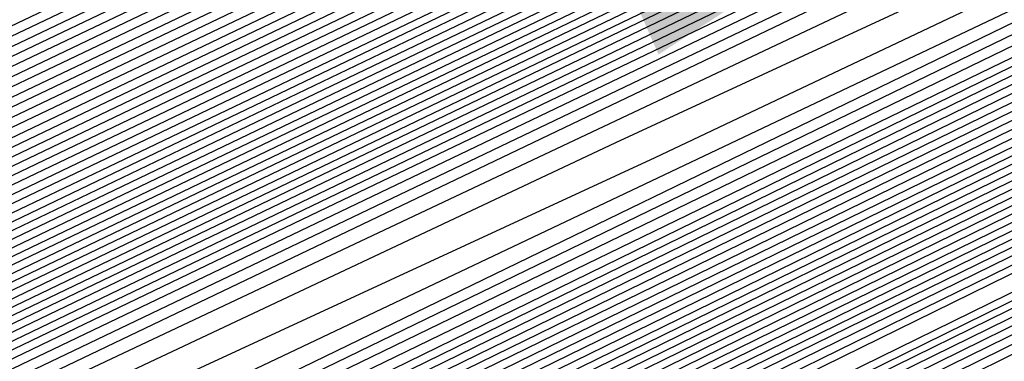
# Model space of a CAD drawing. Extents: x 3249832 to 3255657, y 13789405 to 13793316.
# Tile 257 of 656: x 3254692.672 to 3254694.567, y 13790577.12 to 13790577.777. Entities that reach past the tile are written whole.
import ezdxf

# ---------------------------------------------------------------- set-up
doc = ezdxf.new("R2010")
doc.units = 0
doc.header["$LTSCALE"] = 100
doc.header["$MEASUREMENT"] = 0
for name, color, linetype in [('GRATIO_CON', 10, 'CONTINUOUS'), ('GRATIO_ICON', 7, 'CONTINUOUS'), ('TARGETS_EAST', 7, 'CONTINUOUS')]:
    doc.layers.add(name, color=color, linetype=linetype)

# ---------------------------------------------------------------- blocks, each defined once
blk = doc.blocks.new('Gratio_032316_contours')
at = {"layer": 'GRATIO_CON', "color": 1, "linetype": 'Continuous', "flags": 128}
for points in [[(3254642.139, 13790551.7053), (3254660.6124, 13790560.6687), (3254682.3072, 13790571.2723), (3254700.7352, 13790580.305), (3254711.0317, 13790585.3564), (3254714.825, 13790587.2199), (3254715.3665, 13790587.4896), (3254715.3659, 13790587.4937), (3254715.3657, 13790587.4969), (3254715.3666, 13790587.4975), (3254715.9081, 13790587.7572), (3254719.6861, 13790589.589), (3254729.9352, 13790594.5687), (3254748.2689, 13790603.4881), (3254769.8147, 13790614.0012), (3254788.079, 13790622.9777)], [(3254643.9573, 13790552.6097), (3254661.9705, 13790561.3498), (3254683.1246, 13790571.6892), (3254701.0934, 13790580.4969), (3254711.1333, 13790585.4226), (3254714.8321, 13790587.2398), (3254715.3601, 13790587.5029), (3254715.3596, 13790587.5069), (3254715.3595, 13790587.5098), (3254715.3603, 13790587.5104), (3254715.8805, 13790587.7597), (3254719.5093, 13790589.5191), (3254729.3537, 13790594.3022), (3254746.9632, 13790602.8693), (3254767.6581, 13790612.9672), (3254785.2011, 13790621.5892)], [(3254645.7757, 13790553.5142), (3254663.3285, 13790562.0309), (3254683.9419, 13790572.1067), (3254701.4513, 13790580.6909), (3254711.2342, 13790585.4933), (3254714.8385, 13790587.2659), (3254715.3542, 13790587.5212), (3254715.853, 13790587.7617), (3254719.3325, 13790589.4492), (3254728.7721, 13790594.0356), (3254745.6576, 13790602.2505), (3254765.5015, 13790611.9331), (3254782.3232, 13790620.2006)], [(3254647.5941, 13790554.4186), (3254664.6865, 13790562.712), (3254684.7593, 13790572.5235), (3254701.8095, 13790580.8826), (3254711.336, 13790585.5591), (3254714.8458, 13790587.2852), (3254715.348, 13790587.5339), (3254715.8254, 13790587.7641), (3254719.1557, 13790589.3793), (3254728.1905, 13790593.7691), (3254744.3519, 13790601.6317), (3254763.3449, 13790610.8991), (3254779.4453, 13790618.8121)], [(3254651.2308, 13790556.2274), (3254667.4026, 13790564.0741), (3254686.3942, 13790573.3572), (3254702.526, 13790581.266), (3254711.5395, 13790585.6907), (3254714.8603, 13790587.3239), (3254715.3355, 13790587.5594), (3254715.7702, 13790587.7691), (3254718.8022, 13790589.2396), (3254727.0274, 13790593.236), (3254741.7406, 13790600.3941), (3254759.0318, 13790608.8311), (3254773.6894, 13790616.035)], [(3254653.0492, 13790557.1319), (3254668.7606, 13790564.7552), (3254687.2116, 13790573.774), (3254702.8843, 13790581.4577), (3254711.6412, 13790585.7564), (3254714.8676, 13790587.3433), (3254715.3293, 13790587.5721), (3254715.7426, 13790587.7716), (3254718.6254, 13790589.1697), (3254726.4458, 13790592.9695), (3254740.435, 13790599.7753), (3254756.8752, 13790607.7971), (3254770.8115, 13790614.6465), (3254778.5294, 13790618.5309)], [(3254646.2517, 13790553.9528), (3254654.8675, 13790558.0363), (3254670.1186, 13790565.4362), (3254688.0291, 13790574.1908), (3254703.2426, 13790581.6494), (3254711.743, 13790585.8222), (3254714.8749, 13790587.3627), (3254715.3231, 13790587.5848), (3254715.7151, 13790587.774), (3254718.4486, 13790589.0998), (3254725.8643, 13790592.703), (3254739.1294, 13790599.1565), (3254754.7186, 13790606.7631), (3254767.9336, 13790613.258), (3254775.252, 13790616.9413)], [(3254648.3232, 13790554.9771), (3254656.6859, 13790558.9407), (3254671.4766, 13790566.1173), (3254688.8465, 13790574.6076), (3254703.6008, 13790581.8411), (3254711.8447, 13790585.888), (3254714.8821, 13790587.382), (3254715.3169, 13790587.5976), (3254715.6875, 13790587.7765), (3254718.2718, 13790589.03), (3254725.2827, 13790592.4364), (3254737.8237, 13790598.5377), (3254752.562, 13790605.7291), (3254765.0557, 13790611.8694), (3254771.9746, 13790615.3518)], [(3254652.466, 13790557.0257), (3254660.3226, 13790560.7496), (3254674.1927, 13790567.4794), (3254690.4813, 13790575.4413), (3254704.3173, 13790582.2246), (3254712.0482, 13790586.0196), (3254714.8967, 13790587.4207), (3254715.3044, 13790587.623), (3254715.6323, 13790587.7815), (3254717.9183, 13790588.8903), (3254724.1196, 13790591.9033), (3254735.2124, 13790597.3001), (3254748.2489, 13790603.6611), (3254759.2998, 13790609.0924), (3254765.4198, 13790612.1726), (3254767.5973, 13790613.3706), (3254767.8046, 13790613.628), (3254767.8447, 13790613.807), (3254768.8446, 13790614.4523), (3254771.7623, 13790616.0293)], [(3254651.241, 13790556.5836), (3254654.5375, 13790558.0501), (3254662.141, 13790561.654), (3254675.5507, 13790568.1605), (3254691.2988, 13790575.8581), (3254704.6756, 13790582.4163), (3254712.1499, 13790586.0854), (3254714.904, 13790587.4401), (3254715.2982, 13790587.6357), (3254715.6047, 13790587.7839), (3254717.7415, 13790588.8204), (3254723.538, 13790591.6368), (3254733.9068, 13790596.6813), (3254746.0923, 13790602.627), (3254756.4219, 13790607.7038), (3254762.1424, 13790610.583), (3254764.1778, 13790611.7028), (3254764.3715, 13790611.9434), (3254764.4337, 13790612.1232), (3254765.5415, 13790612.8137), (3254768.7386, 13790614.5249), (3254774.566, 13790617.5186)], [(3254651.548, 13790556.8702), (3254653.3699, 13790557.6315), (3254656.6089, 13790559.0744), (3254663.9594, 13790562.5584), (3254676.9087, 13790568.8416), (3254692.1162, 13790576.2749), (3254705.0338, 13790582.608), (3254712.2517, 13790586.1512), (3254714.9112, 13790587.4594), (3254715.292, 13790587.6484), (3254715.5771, 13790587.7864), (3254717.5647, 13790588.7505), (3254722.9564, 13790591.3703), (3254732.6011, 13790596.0625), (3254743.9357, 13790601.593), (3254753.544, 13790606.3153), (3254758.865, 13790608.9934), (3254760.7582, 13790610.035), (3254760.9385, 13790610.2589), (3254761.0228, 13790610.4394), (3254762.2384, 13790611.1751), (3254765.7149, 13790613.0205), (3254772.0375, 13790616.2604)], [(3254678.2668, 13790569.5227), (3254692.9336, 13790576.6918), (3254705.3921, 13790582.7997), (3254712.3534, 13790586.217), (3254714.9185, 13790587.4788), (3254715.2858, 13790587.6612), (3254715.5496, 13790587.7889), (3254717.3879, 13790588.6807), (3254722.3749, 13790591.1037), (3254731.2955, 13790595.4436), (3254741.7791, 13790600.559), (3254750.666, 13790604.9267), (3254755.5876, 13790607.4038), (3254757.3387, 13790608.3672), (3254757.5054, 13790608.5743), (3254757.6118, 13790608.7556), (3254758.9353, 13790609.5366), (3254762.6912, 13790611.5161), (3254769.509, 13790615.0021), (3254777.6739, 13790619.1394)], [(3254680.9828, 13790570.8848), (3254694.5684, 13790577.5253), (3254706.1082, 13790583.1826), (3254712.556, 13790586.3474), (3254714.9315, 13790587.5159), (3254715.271, 13790587.6858), (3254715.2714, 13790587.6881), (3254715.2722, 13790587.6892), (3254715.2732, 13790587.689), (3254715.4944, 13790587.7945), (3254717.0344, 13790588.541), (3254721.2117, 13790590.5707), (3254728.6842, 13790594.206), (3254737.4659, 13790598.491), (3254744.9102, 13790602.1497), (3254749.0328, 13790604.2246), (3254750.4996, 13790605.0316), (3254750.6393, 13790605.2051), (3254750.7899, 13790605.388), (3254752.329, 13790606.2594), (3254756.6438, 13790608.5072), (3254764.4521, 13790612.4857), (3254773.7947, 13790617.2146)], [(3254682.3408, 13790571.5658), (3254695.3858, 13790577.9421), (3254706.4664, 13790583.3743), (3254712.6576, 13790586.4132), (3254714.9386, 13790587.5352), (3254715.2646, 13790587.6983), (3254715.2651, 13790587.7006), (3254715.2659, 13790587.7017), (3254715.267, 13790587.7016), (3254715.4668, 13790587.797), (3254716.8576, 13790588.4711), (3254720.6302, 13790590.3041), (3254727.3786, 13790593.5872), (3254735.3094, 13790597.457), (3254742.0323, 13790600.7611), (3254745.7554, 13790602.635), (3254747.0801, 13790603.3639), (3254747.2062, 13790603.5205), (3254747.379, 13790603.7042), (3254749.0259, 13790604.6209), (3254753.6201, 13790607.0028), (3254761.9237, 13790611.2275), (3254771.8551, 13790616.2521)], [(3254683.6989, 13790572.2469), (3254696.2032, 13790578.3589), (3254706.8246, 13790583.566), (3254712.7593, 13790586.4789), (3254714.9457, 13790587.5545), (3254715.2583, 13790587.7108), (3254715.2588, 13790587.7131), (3254715.2597, 13790587.7142), (3254715.2608, 13790587.7142), (3254715.4392, 13790587.7994), (3254716.6808, 13790588.4013), (3254720.0486, 13790590.0376), (3254726.0729, 13790592.9684), (3254733.1528, 13790596.423), (3254739.1543, 13790599.3726), (3254742.478, 13790601.0454), (3254743.6606, 13790601.6961), (3254743.7731, 13790601.8359), (3254743.968, 13790602.0204), (3254745.7228, 13790602.9823), (3254750.5964, 13790605.4984), (3254759.3952, 13790609.9692), (3254769.9155, 13790615.2897), (3254779.2011, 13790619.9784)], [(3254685.0569, 13790572.928), (3254697.0206, 13790578.7757), (3254707.1829, 13790583.7577), (3254712.8609, 13790586.5447), (3254714.9528, 13790587.5738), (3254715.2519, 13790587.7234), (3254715.2526, 13790587.7256), (3254715.2535, 13790587.7267), (3254715.2546, 13790587.7269), (3254715.4116, 13790587.8019), (3254716.504, 13790588.3314), (3254719.4671, 13790589.7711), (3254724.7673, 13790592.3496), (3254730.9962, 13790595.389), (3254736.2764, 13790597.9841), (3254739.2006, 13790599.4558), (3254740.241, 13790600.0283), (3254740.3401, 13790600.1513), (3254740.5571, 13790600.3366), (3254742.4197, 13790601.3437), (3254747.5727, 13790603.994), (3254756.8668, 13790608.711), (3254767.9759, 13790614.3273), (3254777.7802, 13790619.2776)], [(3254687.7729, 13790574.2901), (3254698.6554, 13790579.6094), (3254707.8993, 13790584.1411), (3254713.0642, 13790586.6762), (3254714.9671, 13790587.6123), (3254715.2393, 13790587.7484), (3254715.24, 13790587.7505), (3254715.241, 13790587.7518), (3254715.2422, 13790587.7521), (3254715.3565, 13790587.8068), (3254716.1504, 13790588.1917), (3254718.3039, 13790589.238), (3254722.156, 13790591.112), (3254726.683, 13790593.3209), (3254730.5206, 13790595.207), (3254732.6458, 13790596.2766), (3254733.4019, 13790596.6927), (3254733.4739, 13790596.7821), (3254733.7351, 13790596.969), (3254735.8135, 13790598.0666), (3254741.5253, 13790600.9852), (3254751.8099, 13790606.1945), (3254764.0967, 13790612.4024), (3254774.9383, 13790617.8759)], [(3254689.131, 13790574.9712), (3254699.4729, 13790580.0262), (3254708.2575, 13790584.3328), (3254713.1658, 13790586.742), (3254714.9742, 13790587.6316), (3254715.2329, 13790587.761), (3254715.2337, 13790587.763), (3254715.2348, 13790587.7643), (3254715.2359, 13790587.7648), (3254715.3289, 13790587.8092), (3254715.9737, 13790588.1218), (3254717.7224, 13790588.9714), (3254720.8504, 13790590.4932), (3254724.5264, 13790592.2869), (3254727.6426, 13790593.8185), (3254729.3684, 13790594.687), (3254729.9824, 13790595.0249), (3254730.0409, 13790595.0975), (3254730.3242, 13790595.2852), (3254732.5104, 13790596.428), (3254738.5016, 13790599.4807), (3254749.2814, 13790604.9363), (3254762.1571, 13790611.44), (3254773.5174, 13790617.1751)], [(3254690.489, 13790575.6522), (3254700.2903, 13790580.443), (3254708.6157, 13790584.5245), (3254713.2674, 13790586.8077), (3254714.9813, 13790587.6509), (3254715.2266, 13790587.7735), (3254715.2275, 13790587.7755), (3254715.2286, 13790587.7768), (3254715.2297, 13790587.7774), (3254715.3013, 13790587.8117), (3254715.7969, 13790588.0519), (3254717.1408, 13790588.7049), (3254719.5447, 13790589.8744), (3254722.3699, 13790591.2529), (3254724.7647, 13790592.4299), (3254726.091, 13790593.0974), (3254726.5629, 13790593.3571), (3254726.6078, 13790593.4129), (3254726.9132, 13790593.6014), (3254729.2072, 13790594.7894), (3254735.4779, 13790597.9763), (3254746.753, 13790603.6781), (3254760.2175, 13790610.4776), (3254772.0965, 13790616.4743)], [(3254691.847, 13790576.3333), (3254701.1077, 13790580.8598), (3254708.9739, 13790584.7162), (3254713.3691, 13790586.8735), (3254714.9885, 13790587.6701), (3254715.2202, 13790587.7861), (3254715.2212, 13790587.788), (3254715.2224, 13790587.7893), (3254715.2235, 13790587.79), (3254715.2737, 13790587.8141), (3254715.6201, 13790587.9821), (3254716.5592, 13790588.4384), (3254718.2391, 13790589.2556), (3254720.2133, 13790590.2189), (3254721.8868, 13790591.0414), (3254722.8136, 13790591.5079), (3254723.1433, 13790591.6893), (3254723.1747, 13790591.7283), (3254723.5023, 13790591.9176), (3254725.9041, 13790593.1509), (3254732.4543, 13790596.4719), (3254744.2245, 13790602.4199), (3254758.2779, 13790609.5152)], [(3254687.5981, 13790574.316), (3254694.5631, 13790577.6954), (3254702.7425, 13790581.6935), (3254709.6903, 13790585.0996), (3254713.5723, 13790587.005), (3254715.0027, 13790587.7087), (3254715.2076, 13790587.8111), (3254715.2155, 13790587.8162), (3254715.2646, 13790587.8408), (3254715.3952, 13790587.9046), (3254715.6275, 13790588.0179), (3254715.8997, 13790588.1512), (3254716.1297, 13790588.2654), (3254716.6303, 13790588.5199), (3254719.2939, 13790589.8681), (3254726.4082, 13790593.462), (3254739.168, 13790599.9031), (3254754.3988, 13790607.5903), (3254767.8337, 13790614.3719), (3254776.2164, 13790618.6078)], [(3254651.0069, 13790556.9616), (3254655.5123, 13790559.1072), (3254661.3217, 13790561.894), (3254668.1197, 13790565.1602), (3254674.8023, 13790568.3631), (3254680.0684, 13790570.8643), (3254683.1747, 13790572.3015), (3254685.6089, 13790573.4148), (3254689.4165, 13790575.2204), (3254695.9211, 13790578.3765), (3254703.5599, 13790582.1103), (3254710.0485, 13790585.2913), (3254713.674, 13790587.0708), (3254715.0098, 13790587.728), (3254715.2012, 13790587.8237), (3254715.5767, 13790588.0145), (3254718.1988, 13790589.3384), (3254725.3135, 13790592.9288), (3254738.0825, 13790599.3724), (3254753.3307, 13790607.0675), (3254766.7985, 13790613.8657), (3254775.2332, 13790618.1281)], [(3254651.9652, 13790557.4392), (3254656.6382, 13790559.6653), (3254662.6638, 13790562.5558), (3254669.7147, 13790565.9438), (3254676.6453, 13790569.2668), (3254682.1055, 13790571.8639), (3254685.3036, 13790573.3493), (3254687.6804, 13790574.4392), (3254691.2349, 13790576.1249), (3254697.2791, 13790579.0576), (3254704.3773, 13790582.5271), (3254710.4067, 13790585.483), (3254713.7756, 13790587.1366), (3254715.0169, 13790587.7472), (3254715.1948, 13790587.8363), (3254715.5637, 13790588.0238), (3254718.1399, 13790589.3246), (3254725.1298, 13790592.8522), (3254737.6771, 13790599.1838), (3254752.6727, 13790606.7516), (3254765.9448, 13790613.4511), (3254774.3039, 13790617.6754)], [(3254652.9236, 13790557.9168), (3254657.7641, 13790560.2233), (3254664.0059, 13790563.2177), (3254671.3097, 13790566.7274), (3254678.4883, 13790570.1706), (3254684.1427, 13790572.8635), (3254687.4325, 13790574.3972), (3254689.7518, 13790575.4635), (3254693.0532, 13790577.0293), (3254698.6371, 13790579.7386), (3254705.1948, 13790582.9439), (3254710.7649, 13790585.6747), (3254713.8772, 13790587.2023), (3254715.024, 13790587.7665), (3254715.1884, 13790587.8489), (3254715.5508, 13790588.0331), (3254718.0809, 13790589.3107), (3254724.9462, 13790592.7755), (3254737.2717, 13790598.9953), (3254752.0148, 13790606.4357), (3254765.0911, 13790613.0365), (3254773.3746, 13790617.2228)], [(3254651.3, 13790557.2133), (3254654.8403, 13790558.872), (3254660.0158, 13790561.3394), (3254666.6901, 13790564.5414), (3254674.4997, 13790568.2945), (3254682.1743, 13790571.9781), (3254688.2171, 13790574.8626), (3254691.6904, 13790576.4929), (3254693.8947, 13790577.5121), (3254696.69, 13790578.8381), (3254701.3532, 13790581.1008), (3254706.8296, 13790583.7776), (3254711.4814, 13790586.0581), (3254714.0805, 13790587.3339), (3254715.0382, 13790587.8051), (3254715.1756, 13790587.8741), (3254715.5248, 13790588.0517), (3254717.9631, 13790589.2831), (3254724.5788, 13790592.6221), (3254736.4608, 13790598.6182), (3254750.699, 13790605.8039), (3254763.3837, 13790612.2073), (3254771.5159, 13790616.3175)], [(3254652.1439, 13790557.6356), (3254655.7986, 13790559.3495), (3254661.1417, 13790561.8975), (3254668.0321, 13790565.2032), (3254676.0946, 13790569.078), (3254684.0173, 13790572.8819), (3254690.2542, 13790575.8622), (3254693.8193, 13790577.5407), (3254695.9661, 13790578.5364), (3254698.5083, 13790579.7426), (3254702.7112, 13790581.7819), (3254707.647, 13790584.1944), (3254711.8396, 13790586.2498), (3254714.1821, 13790587.3996), (3254715.0454, 13790587.8244), (3254715.1692, 13790587.8867), (3254715.5119, 13790588.061), (3254717.9042, 13790589.2693), (3254724.3952, 13790592.5454), (3254736.0554, 13790598.4297), (3254750.0411, 13790605.488), (3254762.53, 13790611.7927), (3254770.5866, 13790615.8649), (3254774.8217, 13790618.021)], [(3254692.2914, 13790576.8618), (3254695.9482, 13790578.5886), (3254698.0375, 13790579.5607), (3254700.3267, 13790580.647), (3254704.0693, 13790582.4629), (3254708.4644, 13790584.6112), (3254712.1978, 13790586.4415), (3254714.2838, 13790587.4654), (3254715.0525, 13790587.8436), (3254715.1628, 13790587.899), (3254715.1638, 13790587.9005), (3254715.1651, 13790587.902), (3254715.1662, 13790587.9033), (3254715.5018, 13790588.0733), (3254717.8471, 13790589.2573), (3254724.2124, 13790592.4695), (3254735.6502, 13790598.2414), (3254749.3832, 13790605.1722), (3254761.6763, 13790611.3781), (3254769.6572, 13790615.4123), (3254773.9041, 13790617.5743)], [(3254687.7034, 13790574.6894), (3254694.3286, 13790577.8614), (3254698.0771, 13790579.6365), (3254700.109, 13790580.5851), (3254702.1451, 13790581.5514), (3254705.4273, 13790583.144), (3254709.2818, 13790585.0281), (3254712.556, 13790586.6332), (3254714.3854, 13790587.5311), (3254715.0596, 13790587.8629), (3254715.1564, 13790587.9115), (3254715.1574, 13790587.913), (3254715.1587, 13790587.9145), (3254715.1597, 13790587.9158), (3254715.4888, 13790588.0826), (3254717.7882, 13790589.2435), (3254724.0287, 13790592.3929), (3254735.2448, 13790598.0529), (3254748.7253, 13790604.8563), (3254760.8226, 13790610.9635), (3254768.7279, 13790614.9597), (3254772.9866, 13790617.1276)], [(3254691.3894, 13790576.4969), (3254698.4029, 13790579.8606), (3254702.3349, 13790581.7322), (3254704.2518, 13790582.6337), (3254705.7818, 13790583.3603), (3254708.1433, 13790584.5061), (3254710.9167, 13790585.8617), (3254713.2724, 13790587.0166), (3254714.5887, 13790587.6627), (3254715.0738, 13790587.9014), (3254715.1436, 13790587.9366), (3254715.1446, 13790587.938), (3254715.1458, 13790587.9395), (3254715.1469, 13790587.941), (3254715.4628, 13790588.1013), (3254717.6703, 13790589.2159), (3254723.6614, 13790592.2395), (3254734.4339, 13790597.6758), (3254747.4094, 13790604.2245), (3254759.1152, 13790610.1344), (3254766.8692, 13790614.0544), (3254771.1515, 13790616.2343)], [(3254684.0695, 13790572.9958), (3254693.2324, 13790577.4007), (3254700.4401, 13790580.8601), (3254704.4638, 13790582.78), (3254706.3233, 13790583.658), (3254707.6001, 13790584.2647), (3254709.5014, 13790585.1872), (3254711.7343, 13790586.2788), (3254713.6314, 13790587.2092), (3254714.6921, 13790587.7304), (3254715.0837, 13790587.9238), (3254715.1405, 13790587.9531), (3254715.4499, 13790588.1105), (3254717.6114, 13790589.2021), (3254723.4777, 13790592.1629), (3254734.0285, 13790597.4873), (3254746.7515, 13790603.9086), (3254758.2615, 13790609.7198), (3254765.9399, 13790613.6018), (3254770.2339, 13790615.7876), (3254772.3576, 13790616.8983)], [(3254685.6645, 13790573.7793), (3254695.0754, 13790578.3044), (3254702.4773, 13790581.8597), (3254706.5928, 13790583.8279), (3254708.3947, 13790584.6823), (3254709.4185, 13790585.1691), (3254710.8594, 13790585.8683), (3254712.5517, 13790586.6956), (3254713.9896, 13790587.4009), (3254714.7937, 13790587.7962), (3254715.0908, 13790587.9432), (3254715.1341, 13790587.9658), (3254715.4369, 13790588.1198), (3254717.5524, 13790589.1883), (3254723.294, 13790592.0862), (3254733.6231, 13790597.2988), (3254746.0936, 13790603.5927), (3254757.4078, 13790609.3052), (3254765.0105, 13790613.1491), (3254769.3164, 13790615.3409), (3254771.4825, 13790616.4728)], [(3254687.2595, 13790574.5629), (3254696.9184, 13790579.2082), (3254704.5144, 13790582.8593), (3254708.7217, 13790584.8757), (3254710.4661, 13790585.7067), (3254711.2369, 13790586.0736), (3254712.2174, 13790586.5494), (3254713.3691, 13790587.1124), (3254714.3478, 13790587.5926), (3254714.8953, 13790587.862), (3254715.0978, 13790587.9625), (3254715.1276, 13790587.9785), (3254715.4239, 13790588.1292), (3254717.4935, 13790589.1745), (3254723.1104, 13790592.0095), (3254733.2176, 13790597.1102), (3254745.4357, 13790603.2768), (3254756.5541, 13790608.8906), (3254764.0812, 13790612.6965), (3254768.3988, 13790614.8943), (3254770.6075, 13790616.0472), (3254771.7108, 13790616.6657)], [(3254690.4495, 13790576.13), (3254700.6044, 13790581.0157), (3254708.5888, 13790584.8585), (3254712.9795, 13790586.9715), (3254714.609, 13790587.7553), (3254714.8736, 13790587.8824), (3254714.9335, 13790587.9115), (3254715.004, 13790587.9462), (3254715.0642, 13790587.9761), (3254715.0986, 13790587.9937), (3254715.112, 13790588.0013), (3254715.1148, 13790588.0038), (3254715.3979, 13790588.1479), (3254717.3756, 13790589.147), (3254722.743, 13790591.8562), (3254732.4068, 13790596.7332), (3254744.1198, 13790602.645), (3254754.8468, 13790608.0614), (3254762.2225, 13790611.7913), (3254766.5637, 13790614.0009), (3254768.8573, 13790615.1961), (3254770.0169, 13790615.8415), (3254770.6619, 13790616.237), (3254771.3382, 13790616.6417)], [(3254691.3246, 13790576.5671), (3254701.2561, 13790581.3455), (3254709.0349, 13790585.09), (3254713.3077, 13790587.1475), (3254714.8826, 13790587.9066), (3254715.1084, 13790588.0164), (3254715.3849, 13790588.1572), (3254717.3167, 13790589.1332), (3254722.5594, 13790591.7795), (3254732.0013, 13790596.5446), (3254743.4619, 13790602.3291), (3254753.9931, 13790607.6468), (3254761.2932, 13790611.3386), (3254765.6461, 13790613.5543), (3254767.9823, 13790614.7706), (3254769.17, 13790615.4294), (3254769.8305, 13790615.8319), (3254770.5233, 13790616.2441), (3254771.6468, 13790616.8582)], [(3254692.0922, 13790576.9523), (3254701.7295, 13790581.5891), (3254709.2424, 13790585.2057), (3254713.3647, 13790587.1907), (3254714.8842, 13790587.9231), (3254715.102, 13790588.0291), (3254715.3719, 13790588.1666), (3254717.2577, 13790589.1194), (3254722.3757, 13790591.7029), (3254731.5959, 13790596.3561), (3254742.804, 13790602.0133), (3254753.1394, 13790607.2322), (3254760.3638, 13790610.886), (3254764.7286, 13790613.1076), (3254767.1072, 13790614.345), (3254768.3231, 13790615.0173), (3254768.9992, 13790615.4268), (3254769.7083, 13790615.8466), (3254770.8588, 13790616.474), (3254772.2008, 13790617.2017)], [(3254683.086, 13790572.6396), (3254692.8597, 13790577.3375), (3254702.2029, 13790581.8327), (3254709.4499, 13790585.3213), (3254713.4218, 13790587.234), (3254714.8858, 13790587.9396), (3254715.0956, 13790588.0417), (3254715.359, 13790588.1759), (3254717.1988, 13790589.1056), (3254722.192, 13790591.6262), (3254731.1905, 13790596.1676), (3254742.1461, 13790601.6974), (3254752.2857, 13790606.8176), (3254759.4345, 13790610.4334), (3254763.811, 13790612.6609), (3254766.2321, 13790613.9195), (3254767.4761, 13790614.6052), (3254768.1678, 13790615.0216), (3254768.8934, 13790615.4491), (3254770.0708, 13790616.0899), (3254771.4446, 13790616.8335)], [(3254685.0376, 13790573.6106), (3254694.3948, 13790578.1075), (3254703.1496, 13790582.3192), (3254709.8648, 13790585.5517), (3254713.5359, 13790587.3196), (3254714.8889, 13790587.9721), (3254715.0828, 13790588.0668), (3254715.333, 13790588.1946), (3254717.0809, 13790589.0781), (3254721.8247, 13790591.4729), (3254730.3796, 13790595.7905), (3254740.8302, 13790601.0656), (3254750.5783, 13790605.9885), (3254757.5758, 13790609.5281), (3254761.9759, 13790611.7676), (3254764.482, 13790613.0684), (3254765.7823, 13790613.781), (3254766.5051, 13790614.2114), (3254767.2635, 13790614.6541), (3254768.4947, 13790615.3216), (3254769.9322, 13790616.0971), (3254771.1334, 13790616.7816)], [(3254686.0134, 13790574.0961), (3254695.1623, 13790578.4926), (3254703.623, 13790582.5627), (3254710.0723, 13790585.6672), (3254713.5929, 13790587.3627), (3254714.8905, 13790587.9885), (3254715.0765, 13790588.0794), (3254715.32, 13790588.2039), (3254717.022, 13790589.0643), (3254721.641, 13790591.3962), (3254729.9742, 13790595.602), (3254740.1723, 13790600.7497), (3254749.7246, 13790605.5739), (3254756.6465, 13790609.0755), (3254761.0584, 13790611.3209), (3254763.6069, 13790612.6429), (3254764.9354, 13790613.3689), (3254765.6738, 13790613.8062), (3254766.4486, 13790614.2565), (3254767.7067, 13790614.9375), (3254769.176, 13790615.729), (3254770.4045, 13790616.4267), (3254771.0551, 13790616.8757), (3254771.2495, 13790617.1191)], [(3254686.9892, 13790574.5817), (3254695.9299, 13790578.8778), (3254704.0964, 13790582.8062), (3254710.2798, 13790585.7827), (3254713.65, 13790587.4058), (3254714.8921, 13790588.0049), (3254715.0701, 13790588.092), (3254715.307, 13790588.2133), (3254716.963, 13790589.0505), (3254721.4573, 13790591.3195), (3254729.5688, 13790595.4135), (3254739.5144, 13790600.4338), (3254748.8709, 13790605.1593)], [(3254687.965, 13790575.0672), (3254696.6974, 13790579.2629), (3254704.5698, 13790583.0496), (3254710.4873, 13790585.8981), (3254713.707, 13790587.4489), (3254714.8937, 13790588.0213), (3254715.0637, 13790588.1046), (3254715.2941, 13790588.2226), (3254716.9041, 13790589.0367), (3254721.2737, 13790591.2429), (3254729.1633, 13790595.2249), (3254738.8565, 13790600.1179), (3254748.0172, 13790604.7447)], [(3254689.9166, 13790576.0383), (3254698.2325, 13790580.0332), (3254705.5166, 13790583.5369), (3254710.9023, 13790586.1303), (3254714.0382, 13790587.647), (3254716.632, 13790588.9334), (3254720.906, 13790591.0888), (3254728.3524, 13790594.8476), (3254737.5406, 13790599.4861), (3254746.3098, 13790603.9155)], [(3254690.8924, 13790576.5238), (3254699.0001, 13790580.4183), (3254705.9899, 13790583.7804), (3254711.1098, 13790586.2458), (3254714.0887, 13790587.6869), (3254716.581, 13790588.9235), (3254720.7224, 13790591.0121), (3254727.947, 13790594.6591), (3254736.8827, 13790599.1702), (3254745.4561, 13790603.5009)], [(3254691.8683, 13790577.0094), (3254699.7676, 13790580.8035), (3254706.4633, 13790584.0239), (3254711.3173, 13790586.3613), (3254714.1392, 13790587.7268), (3254716.5301, 13790588.9136), (3254720.5388, 13790590.9355), (3254727.5416, 13790594.4706), (3254736.2248, 13790598.8543), (3254744.6024, 13790603.0863), (3254751.0704, 13790606.3597)], [(3254684.5147, 13790573.5023), (3254692.8441, 13790577.4949), (3254700.5352, 13790581.1886), (3254706.9367, 13790584.2674), (3254711.5248, 13790586.4768), (3254714.1897, 13790587.7666), (3254716.4792, 13790588.9036), (3254720.3552, 13790590.8588), (3254727.1361, 13790594.2821), (3254735.5669, 13790598.5384), (3254743.7487, 13790602.6718), (3254750.1411, 13790605.9071)], [(3254686.5494, 13790574.5139), (3254694.7957, 13790578.466), (3254702.0703, 13790581.9589), (3254707.8835, 13790584.7544), (3254711.9397, 13790586.7079), (3254714.2907, 13790587.8464), (3254716.3774, 13790588.8837), (3254719.9879, 13790590.7055), (3254726.3253, 13790593.905), (3254734.251, 13790597.9066), (3254742.0413, 13790601.8426), (3254748.2824, 13790605.0018)], [(3254687.5668, 13790575.0197), (3254695.7715, 13790578.9516), (3254702.8378, 13790582.344), (3254708.3569, 13790584.9979), (3254712.1472, 13790586.8234), (3254714.3412, 13790587.8862), (3254716.3265, 13790588.8738), (3254719.8043, 13790590.6289), (3254725.9199, 13790593.7165), (3254733.5931, 13790597.5908), (3254741.1877, 13790601.428), (3254747.3531, 13790604.5492)], [(3254688.5842, 13790575.5255), (3254696.7473, 13790579.4371), (3254703.6054, 13790582.7292), (3254708.8303, 13790585.2414), (3254712.3547, 13790586.9389), (3254714.3917, 13790587.9261), (3254716.2755, 13790588.8639), (3254719.6207, 13790590.5522), (3254725.5145, 13790593.528), (3254732.9352, 13790597.2749), (3254740.334, 13790601.0134), (3254746.4237, 13790604.0966)], [(3254689.6015, 13790576.0313), (3254697.7231, 13790579.9226), (3254704.3729, 13790583.1143), (3254709.3036, 13790585.4849), (3254712.5622, 13790587.0544), (3254714.4422, 13790587.966), (3254716.2246, 13790588.8539), (3254719.4371, 13790590.4756), (3254725.1091, 13790593.3394), (3254732.2773, 13790596.959), (3254739.4803, 13790600.5988), (3254745.4944, 13790603.644)], [(3254691.6363, 13790577.0429), (3254699.6748, 13790580.8937), (3254705.908, 13790583.8846), (3254710.2504, 13790585.9718), (3254712.9771, 13790587.2855), (3254714.5432, 13790588.0457), (3254716.1228, 13790588.834), (3254719.0698, 13790590.3223), (3254724.2982, 13790592.9624), (3254730.9614, 13790596.3272), (3254737.7729, 13790599.7696), (3254743.6357, 13790602.7387), (3254748.2126, 13790605.0675)], [(3254692.6536, 13790577.5487), (3254700.6506, 13790581.3793), (3254706.6756, 13790584.2697), (3254710.7238, 13790586.2153), (3254713.1846, 13790587.401), (3254714.5937, 13790588.0856), (3254716.0719, 13790588.8241), (3254718.8862, 13790590.2456), (3254723.8928, 13790592.7739), (3254730.3035, 13790596.0113), (3254736.9192, 13790599.355), (3254742.7064, 13790602.2861), (3254747.295, 13790604.6208)], [(3254685.2107, 13790574.0117), (3254693.671, 13790578.0546), (3254701.6264, 13790581.8648), (3254707.4431, 13790584.6548), (3254711.1972, 13790586.4588), (3254713.3921, 13790587.5165), (3254714.6442, 13790588.1255), (3254716.0209, 13790588.8142), (3254718.7026, 13790590.169), (3254723.4874, 13790592.5853), (3254729.6456, 13790595.6954), (3254736.0655, 13790598.9404), (3254741.777, 13790601.8334), (3254746.3775, 13790604.1742)], [(3254686.1555, 13790574.4828), (3254694.6884, 13790578.5604), (3254702.6022, 13790582.3504), (3254708.2106, 13790585.04), (3254711.6706, 13790586.7023), (3254713.5996, 13790587.6321), (3254714.6947, 13790588.1653), (3254715.97, 13790588.8042), (3254718.519, 13790590.0923), (3254723.082, 13790592.3968), (3254728.9877, 13790595.3795), (3254735.2118, 13790598.5259), (3254740.8477, 13790601.3808), (3254745.4599, 13790603.7275)], [(3254688.0451, 13790575.4249), (3254696.7231, 13790579.572), (3254704.5538, 13790583.3214), (3254709.7457, 13790585.8102), (3254712.6173, 13790587.189), (3254714.0145, 13790587.8622), (3254714.6772, 13790588.1834), (3254714.921, 13790588.3035), (3254714.9555, 13790588.3228), (3254715.0737, 13790588.3847), (3254715.9023, 13790588.8045), (3254718.1514, 13790589.9405), (3254722.271, 13790592.0202), (3254727.6719, 13790594.7478), (3254733.5044, 13790597.6967), (3254738.989, 13790600.4756), (3254743.6248, 13790602.8341), (3254746.9805, 13790604.5574)], [(3254688.9898, 13790575.8959), (3254697.7405, 13790580.0778), (3254705.5297, 13790583.8072), (3254710.5133, 13790586.1957), (3254713.0907, 13790587.4331), (3254714.222, 13790587.9784), (3254714.7343, 13790588.2272), (3254714.9226, 13790588.3206), (3254714.9492, 13790588.336), (3254715.0608, 13790588.3945), (3254715.8434, 13790588.791), (3254717.9677, 13790589.864), (3254721.8656, 13790591.8317), (3254727.0139, 13790594.4319), (3254732.6507, 13790597.2821), (3254738.0597, 13790600.0229), (3254742.7072, 13790602.3875), (3254746.1055, 13790604.1319)], [(3254689.9346, 13790576.367), (3254698.7579, 13790580.5836), (3254706.5055, 13790584.2927), (3254711.2809, 13790586.5807), (3254713.5641, 13790587.6764), (3254714.4295, 13790588.0938), (3254714.7913, 13790588.2703), (3254714.9242, 13790588.3372), (3254714.9428, 13790588.3489), (3254715.0479, 13790588.4041), (3254715.7845, 13790588.7774), (3254717.7841, 13790589.7874), (3254721.4602, 13790591.6432), (3254726.356, 13790594.116), (3254731.797, 13790596.8675), (3254737.1303, 13790599.5703), (3254741.7897, 13790601.9408), (3254745.2304, 13790603.7063)], [(3254690.8794, 13790576.838), (3254699.7752, 13790581.0894), (3254707.4813, 13790584.7781), (3254712.0484, 13790586.9658), (3254714.0375, 13790587.9198), (3254714.637, 13790588.2092), (3254714.8484, 13790588.3135), (3254714.9258, 13790588.3538), (3254714.9365, 13790588.3618), (3254715.0349, 13790588.4138), (3254715.7256, 13790588.7638), (3254717.6004, 13790589.7108), (3254721.0548, 13790591.4547), (3254725.6981, 13790593.8001), (3254730.9433, 13790596.4529), (3254736.201, 13790599.1177), (3254740.8721, 13790601.4941), (3254744.3553, 13790603.2808), (3254746.3031, 13790604.3029)], [(3254692.4887, 13790577.6457), (3254701.3754, 13790581.893), (3254708.9279, 13790585.5089), (3254713.1479, 13790587.5316), (3254714.7022, 13790588.2788), (3254714.9237, 13790588.3879), (3254715.009, 13790588.4331), (3254715.6077, 13790588.7367), (3254717.2331, 13790589.5577), (3254720.2439, 13790591.0777), (3254724.3823, 13790593.1684), (3254729.2359, 13790595.6237), (3254734.3423, 13790598.2124), (3254739.037, 13790600.6008), (3254742.6052, 13790602.4297), (3254744.6092, 13790603.4787), (3254745.7211, 13790604.0829)], [(3254685.5623, 13790574.3682), (3254692.9579, 13790577.8894), (3254701.6558, 13790582.0461), (3254709.0481, 13790585.5838), (3254713.1792, 13790587.561), (3254714.7014, 13790588.2896), (3254714.9188, 13790588.3948), (3254714.9975, 13790588.4372), (3254715.5498, 13790588.7195), (3254717.0499, 13790589.4795), (3254719.8386, 13790590.8887), (3254723.7244, 13790592.8524), (3254728.3822, 13790595.2091), (3254733.413, 13790597.7598), (3254738.1195, 13790600.1541), (3254741.7301, 13790602.0041), (3254743.7623, 13790603.0666), (3254744.8898, 13790603.6778)], [(3254686.1924, 13790574.6882), (3254693.4274, 13790578.1329), (3254701.9363, 13790582.1993), (3254709.1682, 13790585.6599), (3254713.2098, 13790587.5938), (3254714.6992, 13790588.3063), (3254714.9121, 13790588.4088), (3254714.9844, 13790588.4475), (3254715.4908, 13790588.7062), (3254716.8662, 13790589.403), (3254719.4332, 13790590.7003), (3254723.0664, 13790592.5365), (3254727.5286, 13790594.7946), (3254732.4837, 13790597.3072), (3254737.2019, 13790599.7074), (3254740.855, 13790601.5786), (3254742.9154, 13790602.6545), (3254744.0584, 13790603.2727), (3254745.2603, 13790603.921)]]:
    blk.add_lwpolyline(points, dxfattribs=at)
at = {"layer": 'GRATIO_CON', "color": 5, "linetype": 'Continuous', "flags": 128}
for points in [[(3254645.4599, 13790553.036), (3254663.069, 13790561.7623), (3254683.7862, 13790571.9554), (3254701.3959, 13790580.5965), (3254711.2365, 13790585.4241), (3254714.8618, 13790587.205), (3254715.3792, 13790587.4629), (3254715.3785, 13790587.4674), (3254715.3782, 13790587.4709), (3254715.379, 13790587.4719), (3254715.9133, 13790587.7279), (3254719.64, 13790589.5343), (3254729.7495, 13790594.4457), (3254747.8375, 13790603.2357), (3254769.1201, 13790613.5531), (3254787.2186, 13790622.2657)], [(3254649.9599, 13790555.2348), (3254666.4373, 13790563.4004), (3254685.823, 13790572.9383), (3254702.301, 13790581.0241), (3254711.5092, 13790585.5415), (3254714.9015, 13790587.208), (3254715.3856, 13790587.4496), (3254715.3848, 13790587.4542), (3254715.3844, 13790587.458), (3254715.3852, 13790587.4591), (3254715.9013, 13790587.7061), (3254719.4996, 13790589.4499), (3254729.2606, 13790594.1916), (3254746.7248, 13790602.6782), (3254767.2733, 13790612.6396), (3254784.7474, 13790621.0516)], [(3254645.8078, 13790553.0477), (3254654.4599, 13790557.4337), (3254669.8056, 13790565.0385), (3254687.8597, 13790573.9222), (3254703.2055, 13790581.4548), (3254711.7805, 13790585.6657), (3254714.9395, 13790587.2206), (3254715.3915, 13790587.4448), (3254715.8892, 13790587.6839), (3254719.3592, 13790589.3654), (3254728.7717, 13790593.9374), (3254745.612, 13790602.1206), (3254765.4264, 13790611.7261), (3254782.2763, 13790619.8376)], [(3254650.9146, 13790555.5543), (3254658.9599, 13790559.6325), (3254673.1739, 13790566.6765), (3254689.8966, 13790574.9051), (3254704.1107, 13790581.8824), (3254712.0533, 13790585.783), (3254714.9794, 13790587.2235), (3254715.3982, 13790587.4313), (3254715.8776, 13790587.6614), (3254719.2191, 13790589.2805), (3254728.2829, 13790593.683), (3254744.4993, 13790601.563), (3254763.5796, 13790610.8126), (3254779.8051, 13790618.6235)], [(3254649.0895, 13790554.2614), (3254654.3182, 13790556.9458), (3254657.5919, 13790558.6919), (3254661.1283, 13790560.5677), (3254667.9599, 13790564.0302), (3254679.9106, 13790569.9526), (3254693.9704, 13790576.8709), (3254705.921, 13790582.737), (3254712.5988, 13790586.0165), (3254715.0585, 13790587.2285), (3254715.4093, 13790587.4057), (3254715.4091, 13790587.4086), (3254715.4097, 13790587.4091), (3254715.4114, 13790587.4072), (3254715.8544, 13790587.617), (3254718.939, 13790589.1106), (3254727.3053, 13790593.1741), (3254742.2739, 13790600.4477), (3254759.8859, 13790608.9855), (3254774.8628, 13790616.1954)], [(3254652.9316, 13790556.1611), (3254659.0279, 13790559.2737), (3254662.7531, 13790561.2358), (3254666.2352, 13790563.0744), (3254672.4599, 13790566.2291), (3254683.2789, 13790571.5906), (3254696.0073, 13790577.8537), (3254706.8262, 13790583.1644), (3254712.8717, 13790586.1333), (3254715.0984, 13790587.2306), (3254715.416, 13790587.3911), (3254715.416, 13790587.3939), (3254715.4167, 13790587.3946), (3254715.4184, 13790587.393), (3254715.843, 13790587.5942), (3254718.799, 13790589.0255), (3254726.8166, 13790592.9197), (3254741.1612, 13790599.8901), (3254758.039, 13790608.072), (3254772.3917, 13790614.9813)], [(3254648.5889, 13790553.912), (3254656.7738, 13790558.0608), (3254663.7375, 13790561.6017), (3254667.9142, 13790563.7796), (3254671.342, 13790565.581), (3254676.9599, 13790568.4279), (3254686.6472, 13790573.2286), (3254698.0442, 13790578.8366), (3254707.7315, 13790583.5918), (3254713.1445, 13790586.2502), (3254715.1383, 13790587.2327), (3254715.4228, 13790587.3765), (3254715.4229, 13790587.3793), (3254715.4236, 13790587.3802), (3254715.4253, 13790587.3788), (3254715.8315, 13790587.5713), (3254718.659, 13790588.9404), (3254726.3278, 13790592.6653), (3254740.0485, 13790599.3324), (3254756.1922, 13790607.1585), (3254769.9205, 13790613.7673), (3254777.6832, 13790617.4194)]]:
    blk.add_lwpolyline(points, dxfattribs=at)
at = {"layer": 'GRATIO_ICON', "color": 7, "linetype": 'Continuous', "flags": 128}
for points in [[(3254649.4124, 13790555.323), (3254666.0445, 13790563.393), (3254685.5768, 13790572.9403), (3254702.1678, 13790581.0743), (3254711.4377, 13790585.6249), (3254714.8531, 13790587.3046), (3254715.3418, 13790587.5467), (3254715.7978, 13790587.7666), (3254718.979, 13790589.3094), (3254727.609, 13790593.5026), (3254743.0463, 13790601.0129), (3254761.1884, 13790609.8651), (3254776.5674, 13790617.4236)], [(3254650.3946, 13790556.0014), (3254658.5043, 13790559.8452), (3254672.8347, 13790566.7984), (3254689.6639, 13790575.0245), (3254703.9591, 13790582.0328), (3254711.9464, 13790585.9538), (3254714.8894, 13790587.4014), (3254715.3107, 13790587.6103), (3254715.6599, 13790587.779), (3254718.095, 13790588.9601), (3254724.7011, 13790592.1699), (3254736.5181, 13790597.9189), (3254750.4054, 13790604.6951), (3254762.1777, 13790610.4809), (3254768.6972, 13790613.7622), (3254771.0169, 13790615.0384), (3254771.2377, 13790615.3126)], [(3254679.6248, 13790570.2037), (3254693.751, 13790577.1084), (3254705.75, 13790582.9909), (3254712.4544, 13790586.2816), (3254714.9243, 13790587.4967), (3254715.2773, 13790587.6732), (3254715.2777, 13790587.6756), (3254715.2784, 13790587.6767), (3254715.2794, 13790587.6764), (3254715.5219, 13790587.7921), (3254717.2111, 13790588.6109), (3254721.7933, 13790590.8372), (3254729.9899, 13790594.8248), (3254739.6225, 13790599.525), (3254747.7881, 13790603.5382), (3254752.3102, 13790605.8142), (3254753.9192, 13790606.6994), (3254754.0723, 13790606.8897), (3254754.2009, 13790607.0718), (3254755.6321, 13790607.898), (3254759.6675, 13790610.0116), (3254766.9806, 13790613.7439), (3254775.7343, 13790618.177)], [(3254686.4149, 13790573.609), (3254697.838, 13790579.1925), (3254707.5411, 13790583.9494), (3254712.9625, 13790586.6105), (3254714.96, 13790587.593), (3254715.2456, 13790587.7359), (3254715.2463, 13790587.7381), (3254715.2473, 13790587.7393), (3254715.2484, 13790587.7395), (3254715.384, 13790587.8043), (3254716.3272, 13790588.2615), (3254718.8855, 13790589.5045), (3254723.4617, 13790591.7308), (3254728.8396, 13790594.355), (3254733.3985, 13790596.5955), (3254735.9232, 13790597.8662), (3254736.8215, 13790598.3605), (3254736.907, 13790598.4667), (3254737.1461, 13790598.6528), (3254739.1166, 13790599.7051), (3254744.549, 13790602.4896), (3254754.3383, 13790607.4528), (3254766.0363, 13790613.3649), (3254776.3593, 13790618.5768)], [(3254685.7798, 13790573.4116), (3254693.205, 13790577.0144), (3254701.9251, 13790581.2767), (3254709.3321, 13790584.9079), (3254713.4707, 13790586.9393), (3254714.9956, 13790587.6894), (3254715.2139, 13790587.7986), (3254715.2149, 13790587.8005), (3254715.2162, 13790587.8019), (3254715.2173, 13790587.8026), (3254715.2461, 13790587.8166), (3254715.4433, 13790587.9122), (3254715.9777, 13790588.1718), (3254716.9333, 13790588.637), (3254718.0552, 13790589.1862), (3254719.0038, 13790589.6573), (3254719.8847, 13790590.1096), (3254722.5847, 13790591.4891), (3254729.4359, 13790594.9632), (3254741.6976, 13790601.1604), (3254756.3385, 13790608.5526), (3254769.2546, 13790615.0727), (3254777.3138, 13790619.1453)], [(3254650.456, 13790556.7909), (3254653.8819, 13790558.3944), (3254658.8899, 13790560.7814), (3254665.348, 13790563.8795), (3254672.9047, 13790567.5109), (3254680.3313, 13790571.0744), (3254686.1799, 13790573.8631), (3254689.5614, 13790575.445), (3254691.8232, 13790576.4878), (3254694.8716, 13790577.9337), (3254699.9952, 13790580.4197), (3254706.0122, 13790583.3608), (3254711.1231, 13790585.8664), (3254713.9789, 13790587.2681), (3254715.0311, 13790587.7858), (3254715.182, 13790587.8615), (3254715.5378, 13790588.0424), (3254718.022, 13790589.2969), (3254724.7625, 13790592.6988), (3254736.8662, 13790598.8068), (3254751.3569, 13790606.1198), (3254764.2374, 13790612.6219), (3254772.4452, 13790616.7702)], [(3254689.5464, 13790575.5932), (3254696.3658, 13790578.861), (3254700.206, 13790580.6843), (3254702.1804, 13790581.6094), (3254703.9634, 13790582.4559), (3254706.7853, 13790583.8251), (3254710.0993, 13790585.4449), (3254712.9142, 13790586.8249), (3254714.487, 13790587.5969), (3254715.0667, 13790587.8821), (3254715.15, 13790587.924), (3254715.151, 13790587.9255), (3254715.1523, 13790587.927), (3254715.1533, 13790587.9284), (3254715.4758, 13790588.0919), (3254717.7293, 13790589.2297), (3254723.845, 13790592.3162), (3254734.8393, 13790597.8643), (3254748.0673, 13790604.5404), (3254759.9689, 13790610.549), (3254767.7985, 13790614.507), (3254772.069, 13790616.681)], [(3254652.4307, 13790556.1481), (3254656.0215, 13790558.061), (3254663.4599, 13790561.8314), (3254676.5423, 13790568.3146), (3254691.9335, 13790575.888), (3254705.0159, 13790582.3099), (3254712.3263, 13790585.9001), (3254715.0195, 13790587.2261), (3254715.4051, 13790587.4175), (3254715.8661, 13790587.6387), (3254719.079, 13790589.1955), (3254727.7941, 13790593.4286), (3254743.3866, 13790601.0054), (3254761.7327, 13790609.8991), (3254777.334, 13790617.4094)], [(3254688.8545, 13790575.3465), (3254698.7614, 13790580.112), (3254706.5516, 13790583.8589), (3254710.8506, 13790585.9236), (3254712.5376, 13790586.731), (3254713.0553, 13790586.9782), (3254713.5756, 13790587.2308), (3254714.1868, 13790587.5298), (3254714.7063, 13790587.7849), (3254714.9972, 13790587.9284), (3254715.1051, 13790587.9822), (3254715.1213, 13790587.9913), (3254715.4109, 13790588.1386), (3254717.4346, 13790589.1608), (3254722.9267, 13790591.9329), (3254732.8122, 13790596.9217), (3254744.7777, 13790602.9609), (3254755.7004, 13790608.476), (3254763.1518, 13790612.2439), (3254767.4812, 13790614.4476), (3254769.7324, 13790615.6217), (3254770.8638, 13790616.2536), (3254771.4933, 13790616.6422)], [(3254684.0618, 13790573.1252), (3254693.6273, 13790577.7228), (3254702.6763, 13790582.0764), (3254709.6574, 13790585.437), (3254713.4789, 13790587.2772), (3254714.8874, 13790587.9561), (3254715.0892, 13790588.0544), (3254715.346, 13790588.1853), (3254717.1399, 13790589.0918), (3254722.0083, 13790591.5495), (3254730.785, 13790595.979), (3254741.4882, 13790601.3815), (3254751.432, 13790606.4031), (3254758.5051, 13790609.9807), (3254762.8935, 13790612.2142), (3254765.357, 13790613.4939), (3254766.6292, 13790614.1931), (3254767.3365, 13790614.6165), (3254768.0785, 13790615.0516), (3254769.2828, 13790615.7057), (3254770.6884, 13790616.4653), (3254771.8624, 13790617.1365)], [(3254688.9408, 13790575.5527), (3254697.465, 13790579.6481), (3254705.0432, 13790583.2935), (3254710.6948, 13790586.0147), (3254713.9877, 13790587.6072), (3254716.6829, 13790588.9434), (3254721.0897, 13790591.1654), (3254728.7578, 13790595.0362), (3254738.1985, 13790599.802), (3254747.1635, 13790604.3301)], [(3254685.532, 13790574.0081), (3254693.8199, 13790577.9805), (3254701.3027, 13790581.5737), (3254707.4101, 13790584.5109), (3254711.7322, 13790586.5924), (3254714.2402, 13790587.8065), (3254716.4283, 13790588.8937), (3254720.1716, 13790590.7822), (3254726.7307, 13790594.0935), (3254734.909, 13790598.2225), (3254742.895, 13790602.2572), (3254749.2118, 13790605.4545)], [(3254690.6189, 13790576.5371), (3254698.699, 13790580.4082), (3254705.1405, 13790583.4994), (3254709.777, 13790585.7284), (3254712.7697, 13790587.17), (3254714.4927, 13790588.0059), (3254716.1737, 13790588.844), (3254719.2534, 13790590.3989), (3254724.7036, 13790593.1509), (3254731.6194, 13790596.6431), (3254738.6266, 13790600.1842), (3254744.5651, 13790603.1913), (3254749.1301, 13790605.5142)], [(3254687.1003, 13790574.9538), (3254695.7057, 13790579.0662), (3254703.578, 13790582.8359), (3254708.9782, 13790585.4251), (3254712.1439, 13790586.9455), (3254713.807, 13790587.7466), (3254714.6201, 13790588.1401), (3254714.9194, 13790588.2867), (3254714.9619, 13790588.3098), (3254715.0867, 13790588.3751), (3254715.9613, 13790588.8181), (3254718.335, 13790590.0171), (3254722.6765, 13790592.2087), (3254728.3298, 13790595.0637), (3254734.3581, 13790598.1113), (3254739.9184, 13790600.9282), (3254744.5424, 13790603.2808), (3254747.8556, 13790604.983)], [(3254691.8242, 13790577.3091), (3254700.7926, 13790581.5952), (3254708.4571, 13790585.2636), (3254712.8159, 13790587.3508), (3254714.5108, 13790588.1631), (3254714.8444, 13790588.3246), (3254714.9055, 13790588.3566), (3254714.9274, 13790588.3704), (3254714.9301, 13790588.3748), (3254715.022, 13790588.4234), (3254715.6667, 13790588.7503), (3254717.4167, 13790589.6343), (3254720.6493, 13790591.2662), (3254725.0402, 13790593.4842), (3254730.0896, 13790596.0383), (3254735.2717, 13790598.665), (3254739.9546, 13790601.0474), (3254743.4802, 13790602.8552), (3254745.4562, 13790603.8908)]]:
    blk.add_lwpolyline(points, dxfattribs=at)

msp = doc.modelspace()

# ---------------------------------------------------------------- linework, layer by layer
at = {"layer": 'TARGETS_EAST', "color": 1}
msp.add_solid([(3254691.2359, 13790583.821), (3254693.9013, 13790577.7103), (3254710.9006, 13790588.7617)], dxfattribs=at)

# ---------------------------------------------------------------- block references
at = {"layer": 'TARGETS_EAST'}
msp.add_blockref('Gratio_032316_contours', (0, 0), dxfattribs=at)

doc.saveas('drawing.dxf')
